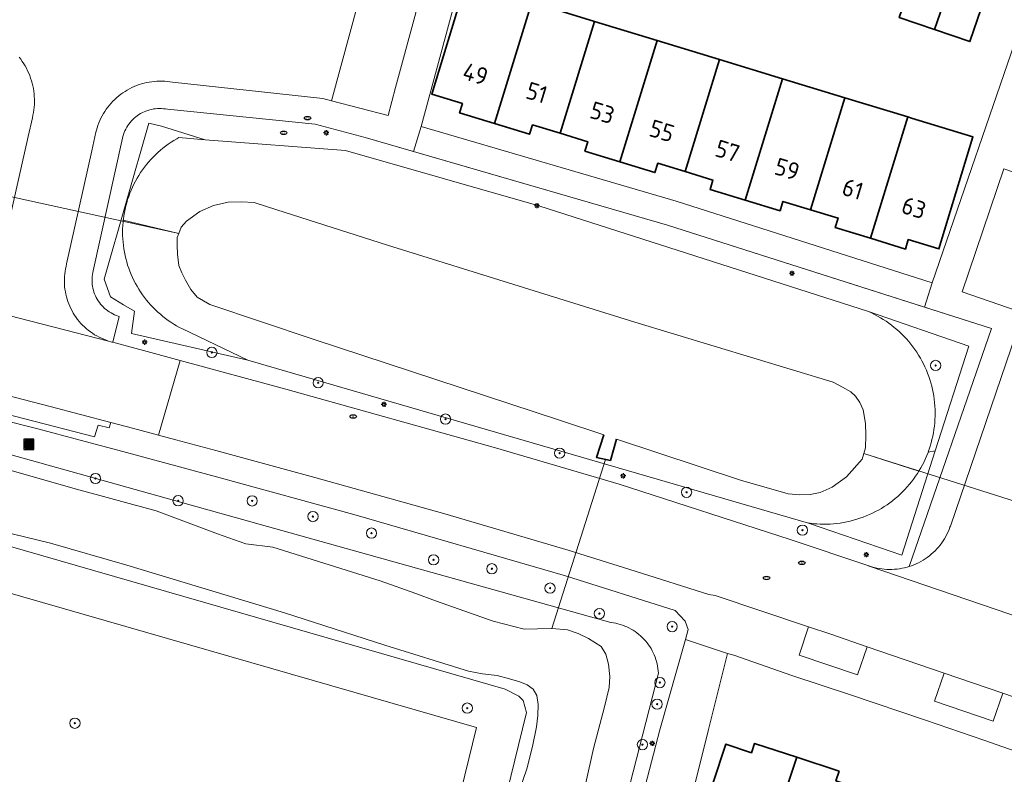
# Model space of a CAD drawing. Header units: metres. Extents: x 152610 to 160096, y 456114 to 462495.
# Tile 868 of 938: x 157775 to 157852, y 461864 to 461922. Entities that reach past the tile are written whole.
import ezdxf
from ezdxf.enums import TextEntityAlignment as Align

# ---------------------------------------------------------------- set-up
doc = ezdxf.new("R2010")
doc.units = ezdxf.units.M
doc.header["$LTSCALE"] = 0.5
doc.layers.get('0').update_dxf_attribs({"linetype": 'CONTINUOUS'})
for name, color, linetype, lineweight in [('B-PV-GK-KADEMUUR-G', 251, 'CONTINUOUS', 35), ('B-PV-GR-BEPLANTING_CULTUUR_BOSPLANTSOEN-GV', 251, 'CONTINUOUS', 18), ('B-PV-GR-BOOM-S', 251, 'CONTINUOUS', 25), ('B-PV-IE-MEUBILAIR-S', 251, 'CONTINUOUS', 25), ('B-PV-IE-MEUBILAIR_WEGMEUBILAIR_AFVALBAK-S', 251, 'CONTINUOUS', 25), ('B-PV-IE-TERREINAFSCHEIDING_KUNSTMATIG_HEKWERK-G', 251, 'IE-TERREINAFSCHEIDING_KUNSTMATIG-SO', 18), ('B-PV-KW-KUNSTWERK_DUIKER-G', 251, 'CONTINUOUS', 18), ('B-PV-OG-BEBOUWING-GV', 6, 'CONTINUOUS', 35), ('B-PV-OG-BEBOUWING-T18', 1, 'CONTINUOUS', 18), ('B-PV-OG-TERREIN_BEGROEID-GV', 251, 'CONTINUOUS', 18), ('B-PV-OG-TERREIN_OEVER-GV', 251, 'CONTINUOUS', 18), ('B-PV-OG-WATER_SLOOT-GV', 251, 'CONTINUOUS', 18), ('B-PV-VH-GESLOTENVERHARDING_ASFALT-GV', 251, 'CONTINUOUS', 18), ('B-PV-VH-OPENVERHARDING_BETONSTRAATSTEEN-GV', 251, 'CONTINUOUS', 18), ('B-PV-VH-OPENVERHARDING_TEGEL-GV', 251, 'CONTINUOUS', 18)]:
    doc.layers.add(name, color=color, linetype=linetype, lineweight=lineweight)
doc.styles.add('NLCS-ISO', font='NLCS-ISO.ttf')
doc.styles.add('NLCS-ISO-M750-T18', font='NLCS-ISO.ttf', dxfattribs={"height": 1.35})
doc.linetypes.add('IE-TERREINAFSCHEIDING_KUNSTMATIG-SO', pattern='A,4,[82,NLCS.SHX,S=0.75,R=90,X=0,Y=0],4,-2', length=10)

# ---------------------------------------------------------------- blocks, each defined once
blk = doc.blocks.new('SIE-WEG_AFVALBAK-SO')
h = blk.add_hatch(color=256)
h.dxf.hatch_style = 1
h.paths.add_polyline_path([(-1.5, -1.5), (1.5, -1.5), (1.5, 1.5), (-1.5, 1.5)])
for points in [[(-2, -2), (2, -2), (2, 2), (-2, 2)], [(-1.5, -1.5), (1.5, -1.5), (1.5, 1.5), (-1.5, 1.5)]]:
    blk.add_lwpolyline(points, close=True)
blk = doc.blocks.new('SIE-MEUBILAIR_PAAL_LICHTMAST-SO')
for points in [[(-0.62, 0), (-1, 0)], [(-0.71, 0.71), (-0.44, 0.44)], [(0, 1), (0, 0.62)], [(0.44, 0.44), (0.71, 0.71)], [(1, 0), (0.62, 0)], [(-0.71, -0.71), (-0.44, -0.44)], [(0, -0.62), (0, -1)], [(0.44, -0.44), (0.71, -0.71)]]:
    blk.add_lwpolyline(points)
blk.add_circle((0, 0), 0.5)
blk = doc.blocks.new('SIE-MEUBILAIR_PUT_RIOOLPUT-SO')
blk.add_ellipse((0, 0), major_axis=(1.25, 0), ratio=0.54)
at = {"style": 'NLCS-ISO'}
blk.add_text('ri', height=0.75, dxfattribs=at).set_placement((-0.04, 0.07), align=Align.MIDDLE_CENTER)
blk = doc.blocks.new('SGR-BOOM_GBKN-SO')
at = {"linetype": 'ByBlock', "lineweight": 18}
h = blk.add_hatch(color=0, dxfattribs=at)
h.dxf.hatch_style = 1
edge = h.paths.add_edge_path()
edge.add_arc((0, 0), 0.25, 0, 360)
at = {"color": 0, "linetype": 'ByBlock', "lineweight": 18}
for radius in [2, 0.25]:
    blk.add_circle((0, 0), radius, dxfattribs=at)
at = {"color": 0, "linetype": 'ByBlock', "lineweight": 18, "style": 'NLCS-ISO'}
blk.add_attdef('SOORT', (2.5, 0), '', height=1.5, dxfattribs=at)

msp = doc.modelspace()

# ---------------------------------------------------------------- linework, layer by layer
at = {"layer": 'B-PV-GK-KADEMUUR-G', "flags": 128}
msp.add_lwpolyline([(157821.827, 461889.79), (157821.36, 461888.123), (157820.276, 461888.347), (157820.849, 461890.113)], dxfattribs=at)
at = {"layer": 'B-PV-GR-BEPLANTING_CULTUUR_BOSPLANTSOEN-GV', "flags": 128}
msp.add_lwpolyline([(157747.829, 461736.822), (157777.059, 461728.851), (157810.911, 461867.299), (157767.54, 461879.805)], dxfattribs=at)
at = {"layer": 'B-PV-IE-TERREINAFSCHEIDING_KUNSTMATIG_HEKWERK-G', "flags": 128}
msp.add_lwpolyline([(157786.847, 461915.491), (157798.349, 461914.324), (157802.257, 461913.29), (157825.797, 461906.465), (157851.024, 461898.414)], dxfattribs=at)
at = {"layer": 'B-PV-KW-KUNSTWERK_DUIKER-G', "flags": 128}
for points in [[(157787.73, 461905.81), (157766.995, 461910.357)], [(157862.59, 461881.854), (157841.102, 461888.675)], [(157816.783, 461875.022), (157820.967, 461888.204)]]:
    msp.add_lwpolyline(points, dxfattribs=at)
at = {"layer": 'B-PV-OG-BEBOUWING-GV', "flags": 128}
for points in [[(157815.227, 461923.837), (157810.099, 461925.403), (157807.438, 461916.673), (157809.83, 461915.944), (157809.606, 461915.209), (157812.336, 461914.376)], [(157847.479, 461924.297), (157844.729, 461925.232), (157843.849, 461922.637), (157846.6, 461921.704)], [(157820.104, 461922.348), (157815.227, 461923.837), (157812.336, 461914.376), (157815.064, 461913.544), (157815.288, 461914.281), (157817.439, 461913.624)], [(157850.228, 461923.362), (157847.479, 461924.297), (157846.6, 461921.704), (157849.35, 461920.771)], [(157824.997, 461920.853), (157820.104, 461922.348), (157817.439, 461913.624), (157819.589, 461912.967), (157819.363, 461912.231), (157822.09, 461911.394)], [(157829.853, 461919.371), (157824.997, 461920.853), (157822.09, 461911.394), (157824.817, 461910.557), (157825.042, 461911.293), (157827.188, 461910.639)], [(157834.748, 461917.876), (157829.853, 461919.371), (157827.188, 461910.639), (157829.341, 461909.982), (157829.115, 461909.246), (157831.845, 461908.413)], [(157839.601, 461916.394), (157834.748, 461917.876), (157831.845, 461908.413), (157834.57, 461907.582), (157834.794, 461908.318), (157836.945, 461907.664)], [(157844.507, 461914.896), (157839.601, 461916.394), (157836.945, 461907.664), (157839.096, 461907.009), (157838.871, 461906.273), (157841.601, 461905.437)], [(157844.807, 461914.804), (157844.507, 461914.896), (157841.601, 461905.437), (157844.327, 461904.603), (157844.553, 461905.34), (157846.94, 461904.609), (157849.589, 461913.343)], [(157835.877, 461864.984), (157832.584, 461866.072), (157832.333, 461865.334), (157830.335, 461866.011), (157826.444, 461854.225), (157831.723, 461852.459), (157831.728, 461852.457)], [(157839.168, 461863.897), (157835.877, 461864.984), (157831.728, 461852.457), (157836.801, 461850.766), (157840.806, 461862.517), (157838.918, 461863.158)]]:
    msp.add_lwpolyline(points, close=True, dxfattribs=at)
at = {"layer": 'B-PV-OG-TERREIN_BEGROEID-GV', "flags": 128}
for points in [[(157786.389, 461915.55), (157786.235, 461915.554), (157786.081, 461915.549), (157785.927, 461915.537), (157785.775, 461915.517), (157785.623, 461915.489), (157785.474, 461915.453), (157785.326, 461915.409), (157785.181, 461915.358), (157785.038, 461915.299), (157784.899, 461915.233), (157784.764, 461915.16), (157784.632, 461915.08), (157784.505, 461914.993), (157784.382, 461914.9), (157784.265, 461914.8), (157784.152, 461914.695), (157784.046, 461914.584), (157783.945, 461914.467), (157783.851, 461914.345), (157783.763, 461914.219), (157783.681, 461914.088), (157783.607, 461913.953), (157783.539, 461913.815), (157783.479, 461913.673), (157783.427, 461913.528), (157783.382, 461913.381), (157783.346, 461913.239), (157781.07, 461902.913), (157781.036, 461902.763), (157781.009, 461902.612), (157780.99, 461902.46), (157780.979, 461902.307), (157780.976, 461902.153), (157780.982, 461902), (157780.995, 461901.847), (157781.016, 461901.695), (157781.045, 461901.544), (157781.082, 461901.395), (157781.126, 461901.248), (157781.178, 461901.104), (157781.238, 461900.962), (157781.305, 461900.824), (157781.379, 461900.69), (157781.46, 461900.559), (157781.547, 461900.433), (157781.641, 461900.312), (157781.741, 461900.195), (157781.848, 461900.084), (157781.959, 461899.979), (157782.076, 461899.88), (157782.198, 461899.787), (157782.325, 461899.7), (157782.456, 461899.62), (157782.591, 461899.547), (157782.73, 461899.482), (157782.872, 461899.423), (157783.017, 461899.372), (157783.092, 461899.349), (157782.588, 461897.337), (157786.69, 461896.228), (157787.837, 461895.917), (157796.081, 461893.687), (157812.414, 461889.118), (157822.028, 461886.282), (157835.35, 461881.962), (157841.492, 461879.902), (157841.517, 461879.893), (157841.707, 461879.832), (157841.899, 461879.779), (157842.093, 461879.734), (157842.289, 461879.696), (157842.486, 461879.666), (157842.685, 461879.644), (157842.883, 461879.631), (157843.083, 461879.625), (157843.282, 461879.627), (157843.481, 461879.637), (157843.68, 461879.655), (157843.878, 461879.681), (157844.074, 461879.715), (157844.269, 461879.757), (157844.462, 461879.807), (157844.618, 461879.853), (157851.024, 461898.414), (157845.807, 461900.079), (157825.797, 461906.465), (157806.026, 461912.197), (157802.257, 461913.29), (157798.349, 461914.324), (157786.847, 461915.491), (157786.695, 461915.519), (157786.543, 461915.538)], [(157783.668, 461908.33), (157785.407, 461914.418), (157786.401, 461914.169), (157789.797, 461913.124), (157800.716, 461912.279), (157815.768, 461907.959), (157841.446, 461899.724), (157849.269, 461897.023), (157846.66, 461888.885), (157844.051, 461880.747), (157836.79, 461883.239), (157793.111, 461895.932), (157784.04, 461898.017), (157784.289, 461899.757), (157783.419, 461900.254), (157782.425, 461900.875), (157781.928, 461902.242)], [(157786.401, 461914.169), (157785.407, 461914.418), (157783.668, 461908.33), (157783.703, 461908.298), (157783.752, 461908.458), (157783.834, 461908.704), (157783.924, 461908.947), (157784.022, 461909.188), (157784.127, 461909.425), (157784.239, 461909.659), (157784.358, 461909.889), (157784.485, 461910.115), (157784.618, 461910.338), (157784.758, 461910.556), (157784.905, 461910.77), (157785.058, 461910.979), (157785.218, 461911.183), (157785.384, 461911.383), (157785.556, 461911.577), (157785.734, 461911.765), (157785.918, 461911.948), (157786.107, 461912.126), (157786.301, 461912.297), (157786.501, 461912.463), (157786.706, 461912.622), (157786.915, 461912.775), (157787.13, 461912.921), (157787.348, 461913.06), (157787.571, 461913.193), (157787.733, 461913.284), (157789.797, 461913.124)], [(157783.703, 461908.298), (157783.668, 461908.33), (157781.928, 461902.242), (157782.425, 461900.875), (157783.419, 461900.254), (157784.289, 461899.757), (157784.04, 461898.017), (157793.111, 461895.932), (157788.026, 461898.372), (157787.795, 461898.491), (157787.569, 461898.617), (157787.346, 461898.749), (157787.127, 461898.889), (157786.913, 461899.035), (157786.704, 461899.188), (157786.499, 461899.348), (157786.299, 461899.513), (157786.105, 461899.684), (157785.916, 461899.862), (157785.732, 461900.045), (157785.554, 461900.234), (157785.382, 461900.428), (157785.216, 461900.627), (157785.057, 461900.832), (157784.903, 461901.041), (157784.757, 461901.255), (157784.617, 461901.473), (157784.484, 461901.696), (157784.357, 461901.922), (157784.238, 461902.152), (157784.126, 461902.386), (157784.021, 461902.624), (157783.923, 461902.864), (157783.833, 461903.107), (157783.751, 461903.353), (157783.676, 461903.601), (157783.609, 461903.852), (157783.549, 461904.104), (157783.498, 461904.358), (157783.454, 461904.614), (157783.418, 461904.871), (157783.39, 461905.129), (157783.37, 461905.387), (157783.358, 461905.646), (157783.354, 461905.906), (157783.358, 461906.165), (157783.37, 461906.424), (157783.391, 461906.683), (157783.409, 461906.851), (157783.418, 461906.94), (157783.454, 461907.197), (157783.498, 461907.453), (157783.55, 461907.707), (157783.609, 461907.959), (157783.677, 461908.21)], [(157849.269, 461897.023), (157841.446, 461899.724), (157841.686, 461899.616), (157841.922, 461899.5), (157842.154, 461899.377), (157842.383, 461899.247), (157842.608, 461899.111), (157842.828, 461898.967), (157843.044, 461898.817), (157843.255, 461898.661), (157843.462, 461898.498), (157843.663, 461898.329), (157843.859, 461898.153), (157844.05, 461897.972), (157844.235, 461897.786), (157844.414, 461897.593), (157844.587, 461897.396), (157844.755, 461897.193), (157844.916, 461896.985), (157845.07, 461896.772), (157845.218, 461896.555), (157845.36, 461896.333), (157845.494, 461896.107), (157845.622, 461895.878), (157845.743, 461895.644), (157845.856, 461895.407), (157845.962, 461895.166), (157846.061, 461894.922), (157846.153, 461894.676), (157846.236, 461894.427), (157846.313, 461894.175), (157846.381, 461893.921), (157846.442, 461893.665), (157846.495, 461893.408), (157846.54, 461893.149), (157846.577, 461892.889), (157846.606, 461892.627), (157846.628, 461892.365), (157846.641, 461892.102), (157846.646, 461891.84), (157846.644, 461891.577), (157846.633, 461891.314), (157846.614, 461891.052), (157846.588, 461890.79), (157846.553, 461890.529), (157846.511, 461890.27), (157846.46, 461890.012), (157846.402, 461889.755), (157846.336, 461889.501), (157846.262, 461889.249), (157846.181, 461888.998), (157846.099, 461888.771), (157846.66, 461888.885)], [(157844.051, 461880.747), (157846.66, 461888.885), (157846.099, 461888.771), (157846.092, 461888.751), (157845.996, 461888.506), (157845.892, 461888.265), (157845.781, 461888.026), (157845.663, 461887.791), (157845.537, 461887.56), (157845.405, 461887.333), (157845.375, 461887.286), (157845.266, 461887.11), (157845.12, 461886.891), (157844.967, 461886.677), (157844.808, 461886.468), (157844.643, 461886.263), (157844.472, 461886.064), (157844.294, 461885.87), (157844.111, 461885.681), (157843.922, 461885.498), (157843.728, 461885.321), (157843.528, 461885.15), (157843.324, 461884.985), (157843.114, 461884.826), (157842.9, 461884.674), (157842.681, 461884.528), (157842.457, 461884.389), (157842.23, 461884.257), (157841.999, 461884.132), (157841.764, 461884.014), (157841.525, 461883.903), (157841.284, 461883.8), (157841.039, 461883.704), (157840.791, 461883.615), (157840.541, 461883.534), (157840.289, 461883.461), (157840.034, 461883.395), (157839.777, 461883.337), (157839.519, 461883.287), (157839.26, 461883.245), (157838.999, 461883.211), (157838.737, 461883.185), (157838.475, 461883.166), (157838.212, 461883.156), (157837.949, 461883.154), (157837.687, 461883.159), (157837.424, 461883.173), (157837.162, 461883.194), (157836.901, 461883.224), (157836.79, 461883.239)]]:
    msp.add_lwpolyline(points, close=True, dxfattribs=at)
for points in [[(157695.324, 461733.372), (157790.575, 461711.7), (157791.208, 461716.902), (157791.235, 461717.149), (157787.867, 461717.73), (157819.375, 461844.775), (157825.212, 461867.129), (157827.2, 461874.179), (157827.418, 461874.954), (157827.182, 461875.59), (157826.41, 461876.423), (157817.855, 461879.128), (157801.366, 461883.905), (157790.949, 461886.758), (157783.379, 461888.821), (157780.044, 461889.707), (157776.744, 461890.576), (157767.971, 461892.799)], [(157766.57, 461890.826), (157821.375, 461875.497), (157821.402, 461875.494), (157821.583, 461875.467), (157821.764, 461875.433), (157821.942, 461875.391), (157822.119, 461875.341), (157822.293, 461875.284), (157822.465, 461875.219), (157822.634, 461875.146), (157822.799, 461875.067), (157822.961, 461874.98), (157823.119, 461874.886), (157823.272, 461874.785), (157823.422, 461874.678), (157823.566, 461874.564), (157823.705, 461874.445), (157823.839, 461874.319), (157823.967, 461874.188), (157824.089, 461874.051), (157824.205, 461873.909), (157824.315, 461873.762), (157824.419, 461873.61), (157824.516, 461873.454), (157824.606, 461873.294), (157824.688, 461873.13), (157824.764, 461872.963), (157824.832, 461872.792), (157824.893, 461872.619), (157824.946, 461872.443), (157824.992, 461872.265), (157825.029, 461872.085), (157825.059, 461871.904), (157825.081, 461871.722), (157825.095, 461871.539), (157785.881, 461718.674)], [(157766.48, 461728.551), (157775.678, 461725.043), (157776.977, 461724.738), (157777.94, 461724.674), (157779.012, 461725.342), (157779.358, 461725.804), (157780.068, 461727.587), (157782.368, 461735.83), (157814.805, 461868.489), (157814.555, 461869.409), (157814.213, 461869.74), (157813.166, 461870.291), (157764.614, 461884.291)], [(157767.54, 461879.805), (157810.911, 461867.299), (157777.059, 461728.851), (157747.829, 461736.822)]]:
    msp.add_lwpolyline(points, dxfattribs=at)
at = {"layer": 'B-PV-OG-TERREIN_OEVER-GV', "flags": 128}
for points in [[(157789.797, 461913.124), (157787.733, 461913.284), (157787.571, 461913.193), (157787.348, 461913.06), (157787.13, 461912.921), (157786.915, 461912.775), (157786.706, 461912.622), (157786.501, 461912.463), (157786.301, 461912.297), (157786.107, 461912.126), (157785.918, 461911.948), (157785.734, 461911.765), (157785.556, 461911.577), (157785.384, 461911.383), (157785.218, 461911.183), (157785.058, 461910.979), (157784.905, 461910.77), (157784.758, 461910.556), (157784.618, 461910.338), (157784.485, 461910.115), (157784.358, 461909.889), (157784.239, 461909.659), (157784.127, 461909.425), (157784.022, 461909.188), (157783.924, 461908.947), (157783.834, 461908.704), (157783.752, 461908.458), (157783.703, 461908.298), (157783.677, 461908.21), (157783.609, 461907.959), (157783.55, 461907.707), (157783.498, 461907.453), (157783.454, 461907.197), (157783.418, 461906.94), (157783.409, 461906.851), (157787.73, 461905.81), (157787.932, 461906.319), (157788.345, 461906.773), (157789.372, 461907.516), (157790.435, 461907.982), (157791.572, 461908.246), (157792.581, 461908.286), (157793.604, 461908.222), (157795.372, 461907.654), (157803.983, 461904.911), (157823.258, 461898.908), (157838.697, 461894.222), (157839.443, 461893.837), (157840.076, 461893.461), (157840.456, 461893.123), (157840.782, 461892.636), (157841.041, 461892.067), (157841.231, 461890.997), (157841.242, 461890.093), (157841.23, 461889.114), (157841.102, 461888.675), (157845.375, 461887.286), (157845.405, 461887.333), (157845.537, 461887.56), (157845.663, 461887.791), (157845.781, 461888.026), (157845.892, 461888.265), (157845.996, 461888.506), (157846.092, 461888.751), (157846.099, 461888.771), (157846.181, 461888.998), (157846.262, 461889.249), (157846.336, 461889.501), (157846.402, 461889.755), (157846.46, 461890.012), (157846.511, 461890.27), (157846.553, 461890.529), (157846.588, 461890.79), (157846.614, 461891.052), (157846.633, 461891.314), (157846.644, 461891.577), (157846.646, 461891.84), (157846.641, 461892.102), (157846.628, 461892.365), (157846.606, 461892.627), (157846.577, 461892.889), (157846.54, 461893.149), (157846.495, 461893.408), (157846.442, 461893.665), (157846.381, 461893.921), (157846.313, 461894.175), (157846.236, 461894.427), (157846.153, 461894.676), (157846.061, 461894.922), (157845.962, 461895.166), (157845.856, 461895.407), (157845.743, 461895.644), (157845.622, 461895.878), (157845.494, 461896.107), (157845.36, 461896.333), (157845.218, 461896.555), (157845.07, 461896.772), (157844.916, 461896.985), (157844.755, 461897.193), (157844.587, 461897.396), (157844.414, 461897.593), (157844.235, 461897.786), (157844.05, 461897.972), (157843.859, 461898.153), (157843.663, 461898.329), (157843.462, 461898.498), (157843.255, 461898.661), (157843.044, 461898.817), (157842.828, 461898.967), (157842.608, 461899.111), (157842.383, 461899.247), (157842.154, 461899.377), (157841.922, 461899.5), (157841.686, 461899.616), (157841.446, 461899.724), (157815.768, 461907.959), (157800.716, 461912.279)], [(157787.73, 461905.81), (157783.409, 461906.851), (157783.391, 461906.683), (157783.37, 461906.424), (157783.358, 461906.165), (157783.354, 461905.906), (157783.358, 461905.646), (157783.37, 461905.387), (157783.39, 461905.129), (157783.418, 461904.871), (157783.454, 461904.614), (157783.498, 461904.358), (157783.549, 461904.104), (157783.609, 461903.852), (157783.676, 461903.601), (157783.751, 461903.353), (157783.833, 461903.107), (157783.923, 461902.864), (157784.021, 461902.624), (157784.126, 461902.386), (157784.238, 461902.152), (157784.357, 461901.922), (157784.484, 461901.696), (157784.617, 461901.473), (157784.757, 461901.255), (157784.903, 461901.041), (157785.057, 461900.832), (157785.216, 461900.627), (157785.382, 461900.428), (157785.554, 461900.234), (157785.732, 461900.045), (157785.916, 461899.862), (157786.105, 461899.684), (157786.299, 461899.513), (157786.499, 461899.348), (157786.704, 461899.188), (157786.913, 461899.035), (157787.127, 461898.889), (157787.346, 461898.749), (157787.569, 461898.617), (157787.795, 461898.491), (157788.026, 461898.372), (157793.111, 461895.932), (157836.79, 461883.239), (157836.901, 461883.224), (157837.162, 461883.194), (157837.424, 461883.173), (157837.687, 461883.159), (157837.949, 461883.154), (157838.212, 461883.156), (157838.475, 461883.166), (157838.737, 461883.185), (157838.999, 461883.211), (157839.26, 461883.245), (157839.519, 461883.287), (157839.777, 461883.337), (157840.034, 461883.395), (157840.289, 461883.461), (157840.541, 461883.534), (157840.791, 461883.615), (157841.039, 461883.704), (157841.284, 461883.8), (157841.525, 461883.903), (157841.764, 461884.014), (157841.999, 461884.132), (157842.23, 461884.257), (157842.457, 461884.389), (157842.681, 461884.528), (157842.9, 461884.674), (157843.114, 461884.826), (157843.324, 461884.985), (157843.528, 461885.15), (157843.728, 461885.321), (157843.922, 461885.498), (157844.111, 461885.681), (157844.294, 461885.87), (157844.472, 461886.064), (157844.643, 461886.263), (157844.808, 461886.468), (157844.967, 461886.677), (157845.12, 461886.891), (157845.266, 461887.11), (157845.375, 461887.286), (157841.102, 461888.675), (157840.972, 461888.226), (157839.74, 461886.857), (157838.624, 461886.047), (157837.688, 461885.633), (157836.925, 461885.457), (157836.11, 461885.446), (157835.192, 461885.517), (157831.497, 461886.587), (157821.827, 461889.79), (157821.36, 461888.123), (157820.276, 461888.347), (157820.849, 461890.113), (157817.388, 461891.26), (157798.205, 461897.576), (157790.147, 461900.287), (157789.155, 461900.852), (157788.672, 461901.437), (157788.25, 461902.178), (157787.976, 461902.74), (157787.739, 461903.309), (157787.646, 461904.191), (157787.597, 461904.916), (157787.607, 461905.499)]]:
    msp.add_lwpolyline(points, close=True, dxfattribs=at)
for points in [[(157785.881, 461718.674), (157825.095, 461871.539), (157825.081, 461871.722), (157825.059, 461871.904), (157825.029, 461872.085), (157824.992, 461872.265), (157824.946, 461872.443), (157824.893, 461872.619), (157824.832, 461872.792), (157824.764, 461872.963), (157824.688, 461873.13), (157824.606, 461873.294), (157824.516, 461873.454), (157824.419, 461873.61), (157824.315, 461873.762), (157824.205, 461873.909), (157824.089, 461874.051), (157823.967, 461874.188), (157823.839, 461874.319), (157823.705, 461874.445), (157823.566, 461874.564), (157823.422, 461874.678), (157823.272, 461874.785), (157823.119, 461874.886), (157822.961, 461874.98), (157822.799, 461875.067), (157822.634, 461875.146), (157822.465, 461875.219), (157822.293, 461875.284), (157822.119, 461875.341), (157821.942, 461875.391), (157821.764, 461875.433), (157821.583, 461875.467), (157821.402, 461875.494), (157821.375, 461875.497), (157766.57, 461890.826)], [(157771.635, 461888.194), (157779.777, 461885.886), (157785.979, 461884.192), (157790.753, 461882.393), (157792.954, 461881.636), (157795.06, 461881.365), (157803.432, 461878.728), (157806.207, 461877.759), (157807.736, 461877.177), (157812.213, 461875.588), (157814.624, 461874.98), (157815.685, 461875.005), (157816.783, 461875.022), (157818.008, 461874.92), (157818.844, 461874.64), (157819.649, 461874.24), (157820.64, 461873.631), (157820.997, 461873.035), (157821.208, 461872.24), (157821.319, 461871.295), (157821.244, 461870.425), (157820.906, 461868.92), (157820.049, 461865.667), (157818.882, 461860.559)], [(157764.614, 461884.291), (157813.166, 461870.291), (157814.213, 461869.74), (157814.555, 461869.409), (157814.805, 461868.489), (157782.368, 461735.83), (157780.068, 461727.587), (157779.358, 461725.804), (157779.012, 461725.342), (157777.94, 461724.674), (157776.977, 461724.738), (157775.678, 461725.043), (157766.48, 461728.551)], [(157814.254, 461862.346), (157814.852, 461864.077), (157815.293, 461865.823), (157815.584, 461867.369), (157815.707, 461868.235), (157815.719, 461869.102), (157815.61, 461869.804), (157815.328, 461870.284), (157814.874, 461870.637), (157814.299, 461870.871), (157813.493, 461871.114), (157812.538, 461871.365), (157811.388, 461871.504), (157810.29, 461871.711), (157803.791, 461873.72), (157795.956, 461876.258), (157783.696, 461879.958), (157777.755, 461881.681), (157768.119, 461884.017)]]:
    msp.add_lwpolyline(points, dxfattribs=at)
at = {"layer": 'B-PV-OG-WATER_SLOOT-GV', "flags": 128}
msp.add_lwpolyline([(157793.604, 461908.222), (157792.581, 461908.286), (157791.572, 461908.246), (157790.435, 461907.982), (157789.372, 461907.516), (157788.345, 461906.773), (157787.932, 461906.319), (157787.73, 461905.81), (157787.607, 461905.499), (157787.597, 461904.916), (157787.646, 461904.191), (157787.739, 461903.309), (157787.976, 461902.74), (157788.25, 461902.178), (157788.672, 461901.437), (157789.155, 461900.852), (157790.147, 461900.287), (157798.205, 461897.576), (157817.388, 461891.26), (157820.849, 461890.113), (157820.276, 461888.347), (157821.36, 461888.123), (157821.827, 461889.79), (157831.497, 461886.587), (157835.192, 461885.517), (157836.11, 461885.446), (157836.925, 461885.457), (157837.688, 461885.633), (157838.624, 461886.047), (157839.74, 461886.857), (157840.972, 461888.226), (157841.102, 461888.675), (157841.23, 461889.114), (157841.242, 461890.093), (157841.231, 461890.997), (157841.041, 461892.067), (157840.782, 461892.636), (157840.456, 461893.123), (157840.076, 461893.461), (157839.443, 461893.837), (157838.697, 461894.222), (157823.258, 461898.908), (157803.983, 461904.911), (157795.372, 461907.654)], close=True, dxfattribs=at)
for points in [[(157818.882, 461860.559), (157820.049, 461865.667), (157820.906, 461868.92), (157821.244, 461870.425), (157821.319, 461871.295), (157821.208, 461872.24), (157820.997, 461873.035), (157820.64, 461873.631), (157819.649, 461874.24), (157818.844, 461874.64), (157818.008, 461874.92), (157816.783, 461875.022), (157815.685, 461875.005), (157814.624, 461874.98), (157812.213, 461875.588), (157807.736, 461877.177), (157806.207, 461877.759), (157803.432, 461878.728), (157795.06, 461881.365), (157792.954, 461881.636), (157790.753, 461882.393), (157785.979, 461884.192), (157779.777, 461885.886), (157771.635, 461888.194)], [(157768.119, 461884.017), (157777.755, 461881.681), (157783.696, 461879.958), (157795.956, 461876.258), (157803.791, 461873.72), (157810.29, 461871.711), (157811.388, 461871.504), (157812.538, 461871.365), (157813.493, 461871.114), (157814.299, 461870.871), (157814.874, 461870.637), (157815.328, 461870.284), (157815.61, 461869.804), (157815.719, 461869.102), (157815.707, 461868.235), (157815.584, 461867.369), (157815.293, 461865.823), (157814.852, 461864.077), (157814.254, 461862.346)]]:
    msp.add_lwpolyline(points, dxfattribs=at)
at = {"layer": 'B-PV-VH-GESLOTENVERHARDING_ASFALT-GV', "flags": 128}
msp.add_lwpolyline([(157763.65, 461902.096), (157762.462, 461902.375), (157760.946, 461896.506), (157762.103, 461896.236), (157763.591, 461895.889), (157767.002, 461895.039), (157769.879, 461894.362), (157769.882, 461894.361), (157777.72, 461892.336), (157782.434, 461891.085), (157784.121, 461890.637), (157786.145, 461890.092), (157787.837, 461895.917), (157786.69, 461896.228), (157782.588, 461897.337), (157782.524, 461897.353), (157782.448, 461897.373), (157782.258, 461897.43), (157768.431, 461900.973), (157767.927, 461901.121)], close=True, dxfattribs=at)
msp.add_lwpolyline([(157855.727, 461875.015), (157841.517, 461879.893), (157841.492, 461879.902), (157835.35, 461881.962), (157822.028, 461886.282), (157812.414, 461889.118), (157796.081, 461893.687), (157787.837, 461895.917), (157786.145, 461890.092), (157787.503, 461889.727), (157790.63, 461888.888), (157798.324, 461886.802), (157808.446, 461883.954), (157818.058, 461881.13), (157823.278, 461879.496), (157829.017, 461877.681), (157829.517, 461877.59), (157836.783, 461875.164), (157838.51, 461874.587), (157841.363, 461873.606), (157847.361, 461871.545), (157851.924, 461869.977), (157855.991, 461868.579)], dxfattribs=at)
at = {"layer": 'B-PV-VH-OPENVERHARDING_BETONSTRAATSTEEN-GV', "flags": 128}
for points in [[(157768.431, 461900.973), (157782.258, 461897.43), (157782.07, 461897.494), (157781.885, 461897.566), (157781.702, 461897.645), (157781.523, 461897.731), (157781.348, 461897.825), (157781.177, 461897.925), (157781.01, 461898.033), (157780.847, 461898.147), (157780.689, 461898.267), (157780.536, 461898.394), (157780.388, 461898.527), (157780.245, 461898.665), (157780.109, 461898.81), (157779.978, 461898.959), (157779.854, 461899.114), (157779.735, 461899.273), (157779.623, 461899.438), (157779.518, 461899.606), (157779.42, 461899.779), (157779.329, 461899.956), (157779.245, 461900.136), (157779.168, 461900.319), (157779.099, 461900.505), (157779.037, 461900.694), (157778.983, 461900.885), (157778.937, 461901.078), (157778.899, 461901.273), (157778.868, 461901.47), (157778.845, 461901.667), (157778.831, 461901.865), (157778.824, 461902.064), (157778.825, 461902.263), (157778.835, 461902.461), (157778.852, 461902.659), (157778.877, 461902.856), (157778.91, 461903.052), (157778.951, 461903.246), (157779, 461903.439), (157780.954, 461912.243), (157781.283, 461913.706), (157781.32, 461913.854), (157781.376, 461914.049), (157781.439, 461914.242), (157781.51, 461914.432), (157781.588, 461914.62), (157781.674, 461914.804), (157781.767, 461914.984), (157781.867, 461915.161), (157781.973, 461915.333), (157782.087, 461915.501), (157782.207, 461915.665), (157782.333, 461915.824), (157782.466, 461915.978), (157782.604, 461916.126), (157782.748, 461916.269), (157782.898, 461916.406), (157783.053, 461916.537), (157783.213, 461916.661), (157783.378, 461916.78), (157783.547, 461916.891), (157783.721, 461916.996), (157783.899, 461917.095), (157784.08, 461917.185), (157784.265, 461917.269), (157784.453, 461917.346), (157784.644, 461917.415), (157784.837, 461917.476), (157785.033, 461917.53), (157785.231, 461917.576), (157785.43, 461917.614), (157785.631, 461917.644), (157785.832, 461917.666), (157786.035, 461917.681), (157786.238, 461917.687), (157786.441, 461917.685), (157786.643, 461917.676), (157786.845, 461917.658), (157787.047, 461917.633), (157787.247, 461917.599), (157798.955, 461916.336), (157799.627, 461916.16), (157805.298, 461937.012)], [(157775.292, 461919.559), (157775.419, 461919.394), (157775.541, 461919.223), (157775.655, 461919.049), (157775.763, 461918.87), (157775.864, 461918.687), (157775.958, 461918.5), (157776.044, 461918.31), (157776.124, 461918.117), (157776.195, 461917.92), (157776.26, 461917.722), (157776.316, 461917.52), (157776.365, 461917.317), (157776.406, 461917.112), (157776.439, 461916.906), (157776.464, 461916.699), (157776.482, 461916.49), (157776.491, 461916.282), (157776.492, 461916.073), (157776.486, 461915.864), (157776.471, 461915.655), (157776.448, 461915.448), (157776.418, 461915.241), (157776.379, 461915.036), (157776.333, 461914.832), (157776, 461913.368), (157774.041, 461904.58)], [(157853.339, 461899.15), (157847.832, 461883.001), (157847.804, 461882.92), (157847.733, 461882.734), (157847.655, 461882.551), (157847.57, 461882.371), (157847.477, 461882.194), (157847.378, 461882.022), (157847.271, 461881.853), (157847.158, 461881.689), (157847.038, 461881.53), (157846.913, 461881.375), (157846.78, 461881.226), (157846.642, 461881.082), (157846.499, 461880.944), (157846.35, 461880.812), (157846.196, 461880.685), (157846.037, 461880.565), (157845.873, 461880.452), (157845.705, 461880.345), (157845.532, 461880.245), (157845.356, 461880.152), (157845.176, 461880.066), (157844.993, 461879.988), (157844.807, 461879.917), (157844.618, 461879.853), (157844.462, 461879.807), (157844.269, 461879.757), (157844.074, 461879.715), (157843.878, 461879.681), (157843.68, 461879.655), (157843.481, 461879.637), (157843.282, 461879.627), (157843.083, 461879.625), (157842.883, 461879.631), (157842.685, 461879.644), (157842.486, 461879.666), (157842.289, 461879.696), (157842.093, 461879.734), (157841.899, 461879.779), (157841.707, 461879.832), (157841.517, 461879.893), (157855.727, 461875.015)]]:
    msp.add_lwpolyline(points, dxfattribs=at)
for points in [[(157809.67, 461935.845), (157805.298, 461937.012), (157799.627, 461916.16), (157804.053, 461915.005), (157804.626, 461917.191), (157805.016, 461918.632)], [(157855.82, 461909.534), (157852.006, 461910.856), (157848.744, 461901.272), (157853.035, 461899.794), (157856.418, 461909.761), (157856.384, 461909.708), (157856.343, 461909.66), (157856.297, 461909.617), (157856.245, 461909.581), (157856.189, 461909.551), (157856.13, 461909.529), (157856.069, 461909.514), (157856.006, 461909.507), (157855.943, 461909.508), (157855.881, 461909.517)], [(157838.51, 461874.587), (157836.783, 461875.164), (157836.057, 461872.956), (157840.608, 461871.419), (157841.363, 461873.606)], [(157851.924, 461869.977), (157847.361, 461871.545), (157846.607, 461869.371), (157851.17, 461867.809)]]:
    msp.add_lwpolyline(points, close=True, dxfattribs=at)
at = {"layer": 'B-PV-VH-OPENVERHARDING_TEGEL-GV', "flags": 128}
for points in [[(157809.67, 461935.845), (157805.016, 461918.632), (157804.626, 461917.191), (157804.053, 461915.005), (157799.627, 461916.16), (157798.955, 461916.336), (157787.247, 461917.599), (157787.047, 461917.633), (157786.845, 461917.658), (157786.643, 461917.676), (157786.441, 461917.685), (157786.238, 461917.687), (157786.035, 461917.681), (157785.832, 461917.666), (157785.631, 461917.644), (157785.43, 461917.614), (157785.231, 461917.576), (157785.033, 461917.53), (157784.837, 461917.476), (157784.644, 461917.415), (157784.453, 461917.346), (157784.265, 461917.269), (157784.08, 461917.185), (157783.899, 461917.095), (157783.721, 461916.996), (157783.547, 461916.891), (157783.378, 461916.78), (157783.213, 461916.661), (157783.053, 461916.537), (157782.898, 461916.406), (157782.748, 461916.269), (157782.604, 461916.126), (157782.466, 461915.978), (157782.333, 461915.824), (157782.207, 461915.665), (157782.087, 461915.501), (157781.973, 461915.333), (157781.867, 461915.161), (157781.767, 461914.984), (157781.674, 461914.804), (157781.588, 461914.62), (157781.51, 461914.432), (157781.439, 461914.242), (157781.376, 461914.049), (157781.32, 461913.854), (157781.283, 461913.706), (157780.954, 461912.243), (157779, 461903.439), (157778.951, 461903.246), (157778.91, 461903.052), (157778.877, 461902.856), (157778.852, 461902.659), (157778.835, 461902.461), (157778.825, 461902.263), (157778.824, 461902.064), (157778.831, 461901.865), (157778.845, 461901.667), (157778.868, 461901.47), (157778.899, 461901.273), (157778.937, 461901.078), (157778.983, 461900.885), (157779.037, 461900.694), (157779.099, 461900.505), (157779.168, 461900.319), (157779.245, 461900.136), (157779.329, 461899.956), (157779.42, 461899.779), (157779.518, 461899.606), (157779.623, 461899.438), (157779.735, 461899.273), (157779.854, 461899.114), (157779.978, 461898.959), (157780.109, 461898.81), (157780.245, 461898.665), (157780.388, 461898.527), (157780.536, 461898.394), (157780.689, 461898.267), (157780.847, 461898.147), (157781.01, 461898.033), (157781.177, 461897.925), (157781.348, 461897.825), (157781.523, 461897.731), (157781.702, 461897.645), (157781.885, 461897.566), (157782.07, 461897.494), (157782.258, 461897.43), (157782.448, 461897.373), (157782.524, 461897.353), (157782.588, 461897.337), (157783.092, 461899.349), (157783.017, 461899.372), (157782.872, 461899.423), (157782.73, 461899.482), (157782.591, 461899.547), (157782.456, 461899.62), (157782.325, 461899.7), (157782.198, 461899.787), (157782.076, 461899.88), (157781.959, 461899.979), (157781.848, 461900.084), (157781.741, 461900.195), (157781.641, 461900.312), (157781.547, 461900.433), (157781.46, 461900.559), (157781.379, 461900.69), (157781.305, 461900.824), (157781.238, 461900.962), (157781.178, 461901.104), (157781.126, 461901.248), (157781.082, 461901.395), (157781.045, 461901.544), (157781.016, 461901.695), (157780.995, 461901.847), (157780.982, 461902), (157780.976, 461902.153), (157780.979, 461902.307), (157780.99, 461902.46), (157781.009, 461902.612), (157781.036, 461902.763), (157781.07, 461902.913), (157783.346, 461913.239), (157783.382, 461913.381), (157783.427, 461913.528), (157783.479, 461913.673), (157783.539, 461913.815), (157783.607, 461913.953), (157783.681, 461914.088), (157783.763, 461914.219), (157783.851, 461914.345), (157783.945, 461914.467), (157784.046, 461914.584), (157784.152, 461914.695), (157784.265, 461914.8), (157784.382, 461914.9), (157784.505, 461914.993), (157784.632, 461915.08), (157784.764, 461915.16), (157784.899, 461915.233), (157785.038, 461915.299), (157785.181, 461915.358), (157785.326, 461915.409), (157785.474, 461915.453), (157785.623, 461915.489), (157785.775, 461915.517), (157785.927, 461915.537), (157786.081, 461915.549), (157786.235, 461915.554), (157786.389, 461915.55), (157786.543, 461915.538), (157786.695, 461915.519), (157786.847, 461915.491), (157798.349, 461914.324), (157802.257, 461913.29), (157806.026, 461912.197), (157806.605, 461914.15), (157809.679, 461925.514)], [(157853.399, 461922.276), (157846.427, 461901.978), (157845.807, 461900.079), (157851.024, 461898.414), (157844.618, 461879.853), (157844.807, 461879.917), (157844.993, 461879.988), (157845.176, 461880.066), (157845.356, 461880.152), (157845.532, 461880.245), (157845.705, 461880.345), (157845.873, 461880.452), (157846.037, 461880.565), (157846.196, 461880.685), (157846.35, 461880.812), (157846.499, 461880.944), (157846.642, 461881.082), (157846.78, 461881.226), (157846.913, 461881.375), (157847.038, 461881.53), (157847.158, 461881.689), (157847.271, 461881.853), (157847.378, 461882.022), (157847.477, 461882.194), (157847.57, 461882.371), (157847.655, 461882.551), (157847.733, 461882.734), (157847.804, 461882.92), (157847.832, 461883.001), (157853.339, 461899.15)], [(157774.041, 461904.58), (157776, 461913.368), (157776.333, 461914.832), (157776.379, 461915.036), (157776.418, 461915.241), (157776.448, 461915.448), (157776.471, 461915.655), (157776.486, 461915.864), (157776.492, 461916.073), (157776.491, 461916.282), (157776.482, 461916.49), (157776.464, 461916.699), (157776.439, 461916.906), (157776.406, 461917.112), (157776.365, 461917.317), (157776.316, 461917.52), (157776.26, 461917.722), (157776.195, 461917.92), (157776.124, 461918.117), (157776.044, 461918.31), (157775.958, 461918.5), (157775.864, 461918.687), (157775.763, 461918.87), (157775.655, 461919.049), (157775.541, 461919.223), (157775.419, 461919.394), (157775.292, 461919.559)], [(157853.035, 461899.794), (157848.744, 461901.272), (157852.006, 461910.856), (157855.82, 461909.534)], [(157767.971, 461892.799), (157776.744, 461890.576), (157780.044, 461889.707), (157783.379, 461888.821), (157790.949, 461886.758), (157801.366, 461883.905), (157817.855, 461879.128), (157826.41, 461876.423), (157827.182, 461875.59), (157827.418, 461874.954), (157827.2, 461874.179), (157830.466, 461873.072), (157830.979, 461872.944), (157835.477, 461871.365), (157840.051, 461869.857), (157845.899, 461867.886), (157850.447, 461866.324), (157856.269, 461864.26), (157860.797, 461862.643)], [(157855.991, 461868.579), (157851.924, 461869.977), (157851.17, 461867.809), (157846.607, 461869.371), (157847.361, 461871.545), (157841.363, 461873.606), (157840.608, 461871.419), (157836.057, 461872.956), (157836.783, 461875.164), (157829.517, 461877.59), (157829.017, 461877.681), (157823.278, 461879.496), (157818.058, 461881.13), (157808.446, 461883.954), (157798.324, 461886.802), (157790.63, 461888.888), (157787.503, 461889.727), (157786.145, 461890.092), (157784.121, 461890.637), (157782.434, 461891.085), (157782.321, 461890.659), (157781.468, 461890.883), (157781.173, 461889.957), (157770.291, 461892.759)], [(157823.1, 461843.543), (157828.957, 461867.061), (157830.466, 461873.072), (157827.2, 461874.179), (157825.212, 461867.129), (157819.375, 461844.775)]]:
    msp.add_lwpolyline(points, dxfattribs=at)
for points in [[(157826.483, 461908.328), (157806.605, 461914.15), (157806.026, 461912.197), (157825.797, 461906.465), (157845.807, 461900.079), (157846.427, 461901.978)], [(157769.882, 461894.361), (157769.879, 461894.362), (157769.779, 461893.947), (157770.587, 461893.735), (157770.291, 461892.759), (157781.173, 461889.957), (157781.468, 461890.883), (157782.321, 461890.659), (157782.434, 461891.085), (157777.72, 461892.336)]]:
    msp.add_lwpolyline(points, close=True, dxfattribs=at)

# ---------------------------------------------------------------- block references
at = {"layer": 'B-PV-GR-BOOM-S', "xscale": 0.2, "yscale": 0.2, "zscale": 0.2}
for p in [(157790.316, 461896.547), (157846.686, 461895.527), (157798.593, 461894.184), (157808.513, 461891.344), (157817.4, 461888.692), (157781.245, 461886.715), (157787.683, 461884.985), (157793.452, 461884.97), (157827.286, 461885.64), (157798.186, 461883.749), (157836.307, 461882.689), (157802.743, 461882.462), (157807.583, 461880.378), (157812.122, 461879.681), (157816.649, 461878.172), (157820.494, 461876.183), (157826.162, 461875.169), (157825.206, 461870.806), (157824.987, 461869.129), (157810.208, 461868.818), (157779.646, 461867.643), (157823.847, 461865.972)]:
    msp.add_blockref('SGR-BOOM_GBKN-SO', p, dxfattribs=at)
at = {"layer": 'B-PV-IE-MEUBILAIR-S', "xscale": 0.2, "yscale": 0.2, "zscale": 0.2}
for name, p in [('SIE-MEUBILAIR_PUT_RIOOLPUT-SO', (157797.764, 461914.807)), ('SIE-MEUBILAIR_PUT_RIOOLPUT-SO', (157795.906, 461913.658)), ('SIE-MEUBILAIR_PAAL_LICHTMAST-SO', (157799.216, 461913.662)), ('SIE-MEUBILAIR_PAAL_LICHTMAST-SO', (157815.633, 461907.976)), ('SIE-MEUBILAIR_PAAL_LICHTMAST-SO', (157835.495, 461902.702)), ('SIE-MEUBILAIR_PAAL_LICHTMAST-SO', (157785.074, 461897.343)), ('SIE-MEUBILAIR_PAAL_LICHTMAST-SO', (157803.707, 461892.497)), ('SIE-MEUBILAIR_PUT_RIOOLPUT-SO', (157801.321, 461891.545)), ('SIE-MEUBILAIR_PAAL_LICHTMAST-SO', (157822.344, 461886.921)), ('SIE-MEUBILAIR_PAAL_LICHTMAST-SO', (157841.282, 461880.773)), ('SIE-MEUBILAIR_PUT_RIOOLPUT-SO', (157836.265, 461880.138)), ('SIE-MEUBILAIR_PUT_RIOOLPUT-SO', (157833.517, 461878.965)), ('SIE-MEUBILAIR_PAAL_LICHTMAST-SO', (157824.608, 461866.069))]:
    msp.add_blockref(name, p, dxfattribs=at)
at = {"layer": 'B-PV-IE-MEUBILAIR_WEGMEUBILAIR_AFVALBAK-S', "xscale": 0.2, "yscale": 0.2, "zscale": 0.2}
msp.add_blockref('SIE-WEG_AFVALBAK-SO', (157776.057, 461889.388), dxfattribs=at)

# ---------------------------------------------------------------- texts
at = {"layer": 'B-PV-OG-BEBOUWING-T18', "style": 'NLCS-ISO-M750-T18'}
for s, rotation, p in [('49', 343, (157810.843, 461918.248)), ('51', 343, (157815.619, 461916.793)), ('53', 342.9, (157820.726, 461915.231)), ('55', 342.9, (157825.366, 461913.811)), ('57', 343, (157830.478, 461912.249)), ('59', 343, (157835.121, 461910.833)), ('61', 343, (157840.234, 461909.273)), ('63', 343, (157844.992, 461907.82))]:
    msp.add_text(s, height=1.35, rotation=rotation, dxfattribs=at).set_placement(p, align=Align.MIDDLE)

doc.saveas('drawing.dxf')
